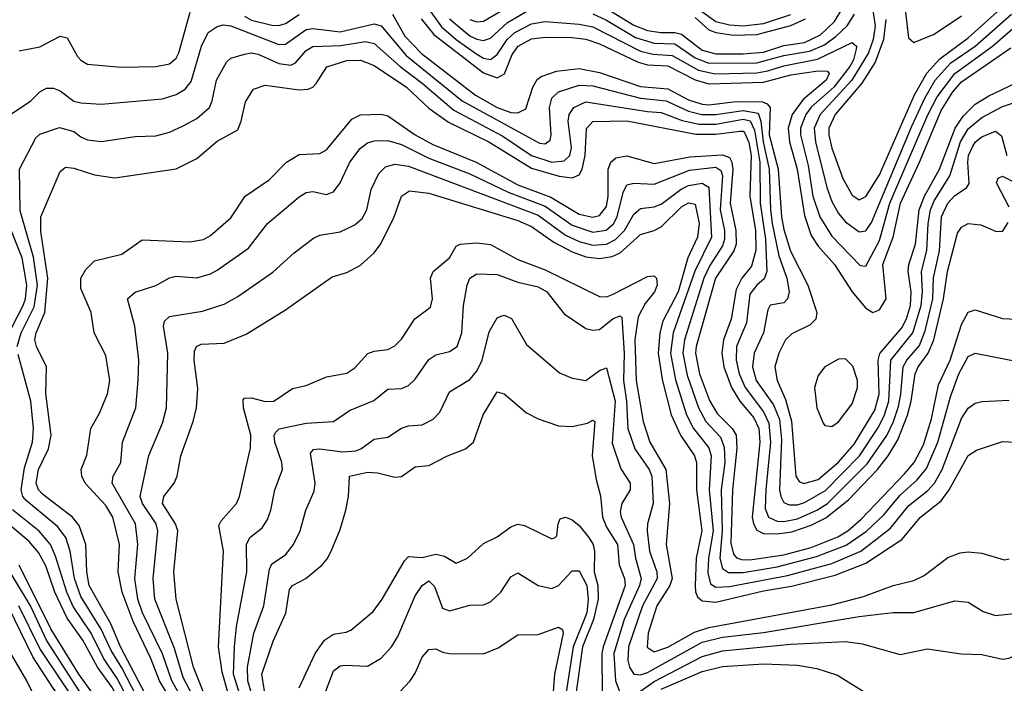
# Model space of a CAD drawing. Header units: inches. Extents: x 990535 to 1117859, y 769386 to 892122.
# Tile 272 of 656: x 1022511 to 1025395, y 877343 to 879288. Entities that reach past the tile are written whole.
import ezdxf

# ---------------------------------------------------------------- set-up
doc = ezdxf.new("R2010")
doc.units = ezdxf.units.IN
doc.header["$MEASUREMENT"] = 0
doc.layers.add('B0827', color=7, linetype='Continuous')

msp = doc.modelspace()

# ---------------------------------------------------------------- linework, layer by layer
at = {"layer": 'B0827', "color": 5}
for points, elevation in [([(1023830, 879287.8), (1023850, 879281.4), (1023870, 879283.2), (1024010, 879366.4)], 3680), ([(1024210, 879332.7), (1024310, 879271.7), (1024350, 879255.7), (1024389.6, 879249.6), (1024430, 879250.2), (1024450, 879244.9), (1024510, 879198.3), (1024550, 879187.9), (1024630, 879187.1), (1024690, 879192.8), (1024750, 879211.5), (1024810, 879220.6), (1024856.6, 879243.4), (1024898.2, 879281.8), (1024920.7, 879319.3)], 3680), ([(1022510, 879196), (1022570, 879208.2), (1022630, 879239.4), (1022650, 879234), (1022680.2, 879180.2), (1022690, 879168.6), (1022710, 879156.8), (1022808.5, 879148.5), (1022910, 879150.6), (1022950, 879158.3), (1022970, 879174.8), (1022977.6, 879190), (1023011.1, 879310)], 3580), ([(1023170, 879298.2), (1023190, 879286.2), (1023250, 879271.5), (1023270, 879270.9), (1023290, 879276.9), (1023330, 879302.8)], 3580), ([(1023603.4, 879303.4), (1023639.4, 879239.4), (1023688.5, 879188.5), (1023846.3, 879066.3), (1023910, 879029.9), (1023950, 879016), (1023970, 879014.2), (1023994, 879026), (1024014.6, 879090), (1024027.4, 879112.6), (1024038.6, 879121.4), (1024083.7, 879136.3), (1024150, 879144.6), (1024210, 879133.2), (1024330, 879092.2), (1024410, 879084.7), (1024470, 879053.1), (1024510, 879040.3), (1024530, 879038.5), (1024610, 879047.4), (1024686.7, 879046.7), (1024700.7, 879040.7), (1024709.8, 879029.8), (1024706.8, 878950), (1024733.4, 878850), (1024743, 878710), (1024750, 878672.9), (1024769.2, 878609.2), (1024820.3, 878510), (1024846.3, 878430), (1024843.4, 878410), (1024826.8, 878393.2), (1024772.6, 878367.4), (1024754.5, 878350), (1024734.7, 878310), (1024723.5, 878270), (1024730.1, 878230), (1024754.6, 878174.6), (1024771.7, 878111.7), (1024784.7, 877950), (1024794, 877934), (1024808.3, 877928.3), (1024850, 877940.4), (1024910, 877990.8), (1024955.9, 878044.1), (1025016.5, 878143.5), (1025029, 878190), (1025026.2, 878290), (1025030.9, 878309.1), (1025095.1, 878384.9), (1025108.7, 878411.3), (1025120.8, 878450), (1025122.9, 878490), (1025113.3, 878550), (1025115.7, 878570), (1025135.5, 878630), (1025146.1, 878730), (1025162, 878770), (1025205.6, 878850), (1025251.5, 878970), (1025275, 879005), (1025310, 879040.3), (1025350, 879064.5), (1025430, 879102.1)], 3580), ([(1023704.9, 879324.9), (1023747, 879267), (1023789.5, 879230), (1023850, 879186.8), (1023870, 879175), (1023890, 879171.3), (1023910, 879185.7), (1023939.1, 879230), (1023961.5, 879250), (1024010, 879275.6), (1024050, 879282.3), (1024150, 879274.8), (1024190, 879266.2), (1024330, 879195.2), (1024367, 879187), (1024422.4, 879182.4), (1024499.3, 879139.3), (1024548.5, 879128.5), (1024670, 879132.1), (1024702.7, 879137.3), (1024750, 879152.2), (1024848, 879172), (1024950, 879220.5), (1024962.4, 879210), (1024961.6, 879201.6), (1024953.3, 879170), (1024942.6, 879150), (1024896.5, 879090), (1024830, 879030.8), (1024814.1, 879010), (1024798.5, 878970), (1024798.1, 878950), (1024820.4, 878860.4), (1024834.7, 878770), (1024854.9, 878710), (1024890, 878653.5), (1024972.8, 878567.2), (1024990, 878565.5), (1025030, 878640.3), (1025060.3, 878750), (1025171.2, 879008.8), (1025198.6, 879061.4), (1025250.1, 879129.9), (1025360.9, 879210), (1025450, 879287.1)], 3640), ([(1023770, 879290.1), (1023830, 879240.7), (1023850, 879230.3), (1023870, 879226.6), (1023890, 879233.9), (1023940.3, 879279.7), (1024010, 879319.9)], 3660), ([(1024190, 879304.3), (1024230, 879285.8), (1024315.4, 879235.4), (1024370, 879219), (1024430, 879216.4), (1024490, 879175.5), (1024530, 879159.7), (1024670, 879161.1), (1024750, 879182.8), (1024825, 879195), (1024866.6, 879213.4), (1024902, 879238), (1024935.1, 879270), (1024956.4, 879303.6)], 3660), ([(1024499, 879319), (1024550, 879282.5), (1024590, 879272.4), (1024630, 879269.5), (1024690, 879276.7), (1024770, 879303.2)], 3740), ([(1025010, 879314.3), (1025017, 879270), (1025011, 879230), (1024997.8, 879190), (1024948.8, 879110), (1024856.4, 879010), (1024838.9, 878970), (1024842.2, 878930), (1024875.5, 878795.5), (1024890, 878755.1), (1024910, 878719.6), (1024930, 878695), (1024970, 878666.3), (1024990, 878669.2), (1025006.3, 878693.7), (1025124.3, 878975.7), (1025162.1, 879057.9), (1025193, 879110), (1025238.8, 879161.2), (1025310, 879210.2), (1025416.7, 879303.3)], 3660), ([(1025048.6, 879288.6), (1025041.8, 879230), (1025017.2, 879162.8), (1024978.1, 879101.9), (1024900.4, 879010), (1024881.8, 878970), (1024881.4, 878950), (1024890, 878911), (1024922, 878822), (1024950, 878773.4), (1024970, 878760.1), (1024990, 878769.6), (1025030, 878833.3), (1025132.4, 879067.7), (1025168.7, 879131.3), (1025206.8, 879173.2), (1025290, 879234.2), (1025393, 879327)], 3680), ([(1025106.3, 879310), (1025114.8, 879234.8), (1025130, 879220.9), (1025190, 879244.9), (1025270, 879298.8)], 3720), ([(1022487.7, 879012.2), (1022543.7, 879050), (1022570, 879076.5), (1022590, 879086.9), (1022610, 879086.9), (1022630, 879079.3), (1022670, 879049), (1022690, 879043.6), (1022750, 879040.1), (1022930, 879056.1), (1022970, 879068.6), (1022995.6, 879084.4), (1023013.5, 879106.5), (1023043.5, 879210), (1023063.6, 879250), (1023090, 879268.1), (1023107.3, 879272.7), (1023130, 879269.7), (1023270, 879214.6), (1023290, 879215.8), (1023350, 879258.4), (1023370, 879261.4), (1023450, 879252.4), (1023550, 879275.8), (1023569.8, 879269.8), (1023643.1, 879183.1), (1023807.3, 879050), (1024034.1, 878925.9), (1024050, 878923.7), (1024065.4, 878934.6), (1024068.1, 878950), (1024062.7, 879030), (1024070, 879057.7), (1024090, 879076.1), (1024150, 879095.6), (1024190, 879094.1), (1024330, 879057.8), (1024404.8, 879050), (1024470, 879019.5), (1024509.8, 879009.8), (1024550, 879010.2), (1024630, 879021.8), (1024674, 879014), (1024682.4, 878990), (1024689.5, 878930), (1024707.1, 878850), (1024710.6, 878730), (1024715.8, 878690), (1024735.4, 878595.4), (1024758.4, 878530), (1024765.5, 878490), (1024760.5, 878470), (1024750, 878458.4), (1024710, 878451), (1024702.5, 878437.5), (1024690.4, 878370), (1024662.5, 878310), (1024657.9, 878270), (1024668.9, 878230), (1024718.9, 878158.9), (1024736.4, 878116.4), (1024742.4, 878057.6), (1024736.8, 877910), (1024740.5, 877890), (1024750, 877872.7), (1024765.6, 877865.6), (1024790, 877866.2), (1024810, 877872.7), (1024871.9, 877908.1), (1024970.8, 878009.2), (1025026.7, 878093.3), (1025044.9, 878130), (1025057, 878170), (1025063.4, 878290), (1025127.1, 878370), (1025151.8, 878450), (1025155.8, 878490), (1025152.7, 878550), (1025168.7, 878611.3), (1025172.4, 878690), (1025178.8, 878730), (1025190, 878756.5), (1025235.5, 878830), (1025266.6, 878930), (1025290, 878967.5), (1025330, 879001), (1025390, 879033.5), (1025455, 879055)], 3560), ([(1023687.1, 879290), (1023724.1, 879244.1), (1023870, 879131.7), (1023910, 879116.8), (1023931.3, 879128.7), (1023954.1, 879185.9), (1023971.3, 879210), (1024010, 879231.8), (1024050, 879236), (1024130, 879235.8), (1024170, 879230.9), (1024210, 879216.6), (1024322.8, 879162.8), (1024350, 879155), (1024410, 879152.4), (1024490, 879111), (1024530, 879099.6), (1024690, 879104.8), (1024770, 879126.1), (1024850, 879137.8), (1024877.1, 879137.1), (1024882.4, 879130), (1024873.4, 879110), (1024806.3, 879053.7), (1024774.3, 879010), (1024762.5, 878970), (1024766.1, 878930), (1024788.7, 878850), (1024810, 878714.3), (1024830, 878655.5), (1024850, 878623.6), (1024898.2, 878570), (1024950, 878490.1), (1024990, 878441.9), (1025010, 878430.1), (1025030, 878437.3), (1025049.2, 878470), (1025039.7, 878570), (1025070.1, 878650), (1025091.2, 878750), (1025147.1, 878870), (1025210, 879021.9), (1025244.2, 879075.8), (1025270, 879105.2), (1025414.7, 879205.3)], 3620), ([(1024490, 879294), (1024530, 879258.2), (1024550.2, 879250.2), (1024602.6, 879242.6), (1024670, 879244.3), (1024770, 879270.5), (1024812.7, 879290)], 3720), ([(1022504.3, 878330), (1022515.8, 878370), (1022553.6, 878446.4), (1022563.3, 878510), (1022551.5, 878591.5), (1022512.5, 878727.5), (1022510.4, 878849.6), (1022558.4, 878941.6), (1022570, 878952), (1022628, 878972), (1022670, 878959.9), (1022690, 878944.2), (1022710, 878935.9), (1022750, 878930.7), (1022850, 878945.1), (1022910, 878946.9), (1022950, 878957.7), (1022990, 878976.1), (1023030, 878997.9), (1023066.9, 879030), (1023075.4, 879050), (1023088.1, 879110), (1023117.1, 879162.9), (1023130, 879174.6), (1023170, 879186.5), (1023190, 879190.1), (1023210, 879186.8), (1023270, 879158.8), (1023305.7, 879154.3), (1023319.3, 879160.7), (1023350, 879197), (1023370, 879209), (1023451.9, 879211.9), (1023523.8, 879223.8), (1023550, 879217.6), (1023625.6, 879150), (1023690, 879102), (1023782.6, 879022.6), (1023926, 878946), (1024010, 878890), (1024070, 878869.7), (1024106.4, 878873.6), (1024122.6, 878890), (1024128.1, 878911.9), (1024117.8, 878990), (1024120.7, 879010), (1024134.8, 879030), (1024170, 879047.2), (1024350, 879018.2), (1024390, 879015.7), (1024452.1, 878992.1), (1024501.3, 878981.3), (1024550, 878981), (1024630, 878996.4), (1024651.4, 878991.4), (1024664.1, 878964.1), (1024679.4, 878870), (1024679.8, 878750), (1024695.6, 878644.4), (1024699.5, 878550), (1024691.9, 878528.1), (1024670, 878509.6), (1024650, 878483.4), (1024640.4, 878399.6), (1024611.4, 878330), (1024609.6, 878290.4), (1024618.7, 878250), (1024636.2, 878210), (1024690, 878138.5), (1024705.4, 878105.4), (1024710.8, 878050), (1024696.6, 877910), (1024695.3, 877855.3), (1024704.8, 877830), (1024730, 877818.6), (1024750, 877817.4), (1024790, 877825.3), (1024846.7, 877850), (1024877.8, 877870), (1024994.1, 877985.9), (1025051, 878069), (1025070.8, 878110), (1025085.4, 878154.6), (1025092.6, 878190), (1025099, 878270), (1025110.2, 878290), (1025146.9, 878333.1), (1025164, 878376), (1025186.3, 878470), (1025188.4, 878531.6), (1025205.7, 878610), (1025211.5, 878710), (1025230, 878750.1), (1025250, 878772), (1025284.7, 878795.3), (1025292.3, 878807.7), (1025288.2, 878870), (1025290.5, 878890), (1025302.7, 878917.3), (1025311.1, 878930), (1025330, 878944.5), (1025370, 878961), (1025387.4, 878947.4), (1025403.1, 878890)], 3540), ([(1022922.1, 877230), (1022806.3, 877450), (1022777.8, 877517.8), (1022715.1, 877630), (1022707.9, 877670), (1022705.3, 877750), (1022685.7, 877805.7), (1022666.1, 877830), (1022577.8, 877897.8), (1022566.7, 877910), (1022560, 877930), (1022566.1, 877970), (1022595.4, 878030), (1022603.4, 878070), (1022587.7, 878192.3), (1022590.3, 878270), (1022560.6, 878330), (1022556, 878350), (1022559.9, 878370), (1022584.7, 878430), (1022593.8, 878530), (1022572.9, 878667.1), (1022573.2, 878710), (1022630, 878842.6), (1022645, 878855), (1022670, 878852.6), (1022730, 878833.4), (1022790, 878824.3), (1022970, 878850.1), (1023030, 878881.3), (1023090, 878931.2), (1023150, 878965), (1023160.4, 878990), (1023172.7, 879047.3), (1023196.1, 879083.9), (1023230, 879095.8), (1023330, 879082.4), (1023356, 879084), (1023370, 879089.6), (1023379.5, 879100.5), (1023410.9, 879149.1), (1023470, 879167.9), (1023510, 879169.4), (1023550, 879153.4), (1023644.5, 879090), (1023710, 879028.4), (1023766.9, 878986.9), (1023885.5, 878930), (1024010, 878852.9), (1024091.3, 878828.7), (1024130, 878824.4), (1024150, 878833.4), (1024158.5, 878850), (1024167.7, 878890), (1024171.6, 878968.4), (1024190.5, 878989.5), (1024290, 878991), (1024491.7, 878951.7), (1024550, 878952.1), (1024620.6, 878960.6), (1024630, 878960.8), (1024635.3, 878955.4), (1024647.4, 878927.4), (1024653.5, 878890), (1024649.9, 878770), (1024666.7, 878670), (1024667.8, 878612.2), (1024654.7, 878565.3), (1024626.8, 878530), (1024610, 878497.2), (1024595.2, 878410), (1024572.9, 878350), (1024567.8, 878310), (1024573.7, 878270), (1024596.3, 878210), (1024620.7, 878170), (1024661.4, 878121.4), (1024676.6, 878090), (1024679.4, 878050), (1024657.3, 877830), (1024660.6, 877810), (1024670, 877791.8), (1024690, 877782.4), (1024730, 877780.9), (1024773.1, 877786.9), (1024830, 877806.3), (1024872.3, 877827.7), (1024938.8, 877881.2), (1025023.5, 877970), (1025054.8, 878010), (1025083.3, 878056.7), (1025111.6, 878128.4), (1025122.3, 878170), (1025133.9, 878250), (1025143.1, 878270), (1025172.6, 878310), (1025189.3, 878350), (1025216.9, 878470), (1025229.4, 878550), (1025258.3, 878661.7), (1025270, 878680.1), (1025290, 878690.1), (1025326.9, 878686.9), (1025370, 878668), (1025390, 878666.7), (1025406.4, 878693.6)], 3520), ([(1022968.6, 877270), (1022921, 877350), (1022895.9, 877415.9), (1022844.1, 877524.1), (1022811.6, 877610), (1022799.6, 877670), (1022804.1, 877750), (1022784.3, 877830), (1022764, 877864), (1022702.9, 877930), (1022693, 877950), (1022691.3, 877970), (1022708.1, 878011.9), (1022719.9, 878090), (1022745.3, 878134.7), (1022768.4, 878191.6), (1022775.6, 878230), (1022764.1, 878304.1), (1022729.2, 878370), (1022720.5, 878430), (1022690, 878499.5), (1022689.9, 878530.1), (1022704.6, 878555.4), (1022730, 878581.1), (1022810, 878600.9), (1022870, 878642.1), (1023010, 878637.1), (1023050, 878643.8), (1023070, 878654.8), (1023130, 878707.2), (1023171.3, 878770), (1023241.7, 878818.3), (1023293, 878870), (1023330, 878892.3), (1023390, 878895.7), (1023410, 878906), (1023484.3, 878995.7), (1023510, 879009.2), (1023570, 879010.9), (1023590, 879005.5), (1023669.3, 878950), (1023721.8, 878921.8), (1023848.8, 878870), (1023970, 878803.8), (1024067.4, 878767.4), (1024150, 878717.6), (1024190, 878708.7), (1024210, 878713.6), (1024230, 878740.5), (1024234.7, 878770), (1024235.5, 878850), (1024242.6, 878870), (1024257.1, 878882.9), (1024290, 878888.3), (1024370, 878866.6), (1024474.3, 878885.7), (1024570, 878891.3), (1024590, 878883.8), (1024597.5, 878870), (1024600, 878850), (1024591.9, 878750), (1024609.4, 878670), (1024609.7, 878630), (1024603.2, 878610), (1024549.2, 878530), (1024493, 878330), (1024491, 878310), (1024502.2, 878250), (1024531.8, 878171.8), (1024554.1, 878134.1), (1024598.5, 878090), (1024610.2, 878070), (1024612.2, 878032.2), (1024599.1, 877910), (1024594, 877754), (1024602, 877722), (1024611, 877711), (1024625.6, 877705.6), (1024650, 877704.8), (1024750, 877719.5), (1024830, 877741), (1024907.8, 877772.2), (1024936.6, 877790), (1024976.3, 877823.7), (1025103.3, 877956.7), (1025130.9, 877990), (1025158.3, 878041.7), (1025181.8, 878118.2), (1025202.4, 878217.6), (1025236.3, 878290), (1025270, 878394.6), (1025290, 878430.8), (1025310, 878437), (1025390, 878411.9), (1025450, 878409.4)], 3480), ([(1022998.1, 877278.1), (1022956.6, 877350), (1022929.5, 877429.5), (1022870.6, 877550), (1022857, 877590), (1022848.5, 877650), (1022857.3, 877750), (1022850.6, 877810), (1022782.1, 877930), (1022784.9, 877950), (1022807.6, 877990), (1022812.7, 878050), (1022851.3, 878150), (1022858.4, 878230), (1022860.1, 878290), (1022848.4, 878390), (1022826.6, 878470), (1022850, 878489.3), (1022910, 878508.8), (1022950, 878531.6), (1022970, 878535.7), (1023030, 878531.1), (1023070, 878542.5), (1023090, 878553.7), (1023181.7, 878618.3), (1023236.8, 878690), (1023330, 878768.9), (1023350, 878781.1), (1023370, 878783.7), (1023410, 878775.7), (1023430, 878783), (1023450, 878809.2), (1023478.4, 878870), (1023508.5, 878910), (1023530, 878926.6), (1023550, 878932.9), (1023590, 878933.3), (1023630, 878921.5), (1023710, 878881.9), (1023830, 878836), (1023941.8, 878781.8), (1024050, 878741.6), (1024130, 878685.4), (1024190, 878665.1), (1024228.7, 878671.3), (1024250.7, 878689.3), (1024261.8, 878710), (1024278.5, 878781.5), (1024290, 878803.6), (1024310, 878808.5), (1024370, 878805.9), (1024473.1, 878846.9), (1024550, 878855.3), (1024565.3, 878845.3), (1024570.2, 878830), (1024563.4, 878730), (1024575.5, 878670), (1024575.6, 878644.4), (1024570, 878624.8), (1024532.8, 878567.2), (1024514.8, 878530), (1024459, 878350), (1024453.4, 878310), (1024466.2, 878246.2), (1024499.2, 878150), (1024521.3, 878110), (1024564.1, 878064.1), (1024575.2, 878035.2), (1024576.4, 877990), (1024566.1, 877910), (1024569.2, 877790), (1024561.8, 877710), (1024570, 877679.9), (1024587.6, 877667.6), (1024630, 877667.5), (1024730, 877684.4), (1024845.7, 877714.3), (1024932.4, 877747.6), (1024991.3, 877788.7), (1025042.8, 877837.2), (1025090, 877894.7), (1025140.4, 877939.6), (1025167.4, 877972.6), (1025200.9, 878050), (1025237.6, 878182.4), (1025261.8, 878250), (1025290, 878300.5), (1025310, 878310.1), (1025450, 878283.6)], 3460), ([(1023027, 877290), (1022990, 877359.7), (1022965, 877445), (1022907.6, 877590), (1022902.3, 877650), (1022915.8, 877790), (1022911.4, 877810), (1022871, 877870), (1022864.3, 877890), (1022889.6, 878010.4), (1022930, 878105.3), (1022941.7, 878150), (1022945.3, 878310), (1022932.2, 878390), (1022935.6, 878404.4), (1022950, 878418.1), (1023046.8, 878433.2), (1023110, 878453.8), (1023150, 878476.3), (1023252.5, 878547.5), (1023315.6, 878604.4), (1023372.3, 878647.7), (1023390, 878656.1), (1023450, 878665.9), (1023493.4, 878686.5), (1023514.6, 878705.4), (1023528.3, 878730), (1023540.4, 878790), (1023563.1, 878836.9), (1023583.1, 878856.9), (1023610, 878863.9), (1023650, 878858.2), (1024030, 878715.2), (1024110, 878656.6), (1024150, 878637.5), (1024190, 878626.9), (1024230, 878629.4), (1024256.9, 878643.1), (1024282.4, 878670), (1024310, 878718), (1024330, 878734.4), (1024370, 878738.8), (1024390, 878746.6), (1024448.7, 878791.3), (1024470, 878801.5), (1024510, 878808.6), (1024530, 878796.6), (1024537.6, 878650), (1024488.8, 878551.2), (1024425.2, 878370), (1024417.2, 878310), (1024432.6, 878232.6), (1024464.2, 878130), (1024485.4, 878090), (1024530, 878032.8), (1024536.6, 878010), (1024531.3, 877910), (1024542.4, 877790), (1024528.5, 877710), (1024527.1, 877667.1), (1024535, 877635), (1024550, 877624.9), (1024590, 877626.5), (1024760.6, 877659.4), (1024890, 877694.2), (1024975.1, 877730), (1025062.1, 877797.9), (1025115.5, 877864.5), (1025171.5, 877908.5), (1025190.5, 877929.5), (1025213.7, 877970), (1025270, 878119), (1025290, 878149.5), (1025310, 878163.5), (1025330, 878168.8), (1025410, 878172.4)], 3440), ([(1025410, 878738.4), (1025372.7, 878810), (1025377.1, 878822.9), (1025390, 878829.5), (1025466.3, 878790)], 3520), ([(1023060.5, 877290), (1023020, 877390), (1022969.6, 877590), (1022963, 877670), (1022974.5, 877790), (1022967.4, 877810), (1022929.9, 877870), (1022933.8, 877890), (1022963.9, 877930), (1022972.7, 877950), (1022983.4, 878010), (1023019.5, 878110), (1023029.5, 878150), (1023032.9, 878207.1), (1023022.1, 878290), (1023023.7, 878316.3), (1023029.6, 878330.4), (1023042.8, 878337.2), (1023110, 878339.3), (1023174.3, 878365.7), (1023290, 878437.6), (1023426.1, 878533.9), (1023470, 878546.5), (1023510, 878568.3), (1023550, 878604.5), (1023568.9, 878631.1), (1023608, 878710), (1023629.9, 878770), (1023653.5, 878786.5), (1023710, 878779.5), (1023970, 878699.1), (1024010, 878681.9), (1024075.6, 878635.6), (1024130, 878607.2), (1024170, 878592.6), (1024210, 878587.4), (1024246.6, 878593.4), (1024270, 878604.6), (1024330, 878658.3), (1024370, 878670.1), (1024390, 878680.8), (1024450, 878739.3), (1024470, 878750.6), (1024490, 878747.4), (1024501.2, 878690), (1024496.4, 878650), (1024468.7, 878590), (1024439.6, 878490), (1024395.6, 878404.4), (1024385.9, 878370), (1024381.5, 878310), (1024393.3, 878233.3), (1024419.4, 878130), (1024446.7, 878070), (1024488.1, 878010), (1024493.7, 877990), (1024493.7, 877910), (1024509.8, 877790.2), (1024493.2, 877710), (1024489.7, 877629.7), (1024490.7, 877610.7), (1024496.8, 877596.8), (1024510, 877584.6), (1024550, 877580.8), (1024690, 877613.7), (1024772.2, 877627.8), (1024899.7, 877660.3), (1024990, 877695.4), (1025095.5, 877764.5), (1025149.6, 877830), (1025210, 877877.5), (1025233.9, 877910), (1025290, 878010.9), (1025314.1, 878025.9), (1025390, 878051.3), (1025426.8, 878050)], 3420), ([(1022470.1, 878350), (1022521.7, 878450), (1022528.6, 878470), (1022532.7, 878510), (1022519, 878590), (1022470.8, 878710)], 3560), ([(1023122.5, 877310), (1023104.3, 877375.7), (1023093.2, 877450), (1023108.7, 877730), (1023094.9, 877805.1), (1023101.2, 877818.8), (1023145.9, 877870), (1023154.8, 877890), (1023187.1, 878032.9), (1023188.1, 878070), (1023166.7, 878150), (1023166.2, 878173.8), (1023170, 878178.9), (1023190, 878179.1), (1023230, 878169), (1023255.8, 878170), (1023310, 878206.7), (1023350, 878215.4), (1023410, 878241), (1023470, 878252), (1023492.6, 878267.4), (1023530.9, 878309.1), (1023550, 878316.2), (1023590, 878321.4), (1023610, 878331.7), (1023630, 878351.1), (1023668.8, 878411.2), (1023714.7, 878445.3), (1023720.2, 878470), (1023714.6, 878530), (1023722.3, 878550), (1023770, 878589.4), (1023790, 878623.5), (1023801.3, 878630), (1023850, 878633.3), (1023890, 878629), (1023970, 878585.4), (1024050, 878554.9), (1024210, 878476.4), (1024230, 878475.5), (1024250, 878483.4), (1024350, 878535.2), (1024370, 878537.1), (1024376.3, 878530), (1024378.9, 878510), (1024371.1, 878490), (1024343.6, 878456.4), (1024323.2, 878416.8), (1024312.9, 878350), (1024316.8, 878230), (1024337.1, 878110), (1024356.6, 878050), (1024403.6, 877970), (1024414.8, 877870), (1024405.2, 877750), (1024422.5, 877650), (1024415.5, 877630), (1024378, 877570), (1024351.7, 877490), (1024348.8, 877448.8), (1024370, 877435.1), (1024410, 877448.7), (1024487.5, 877492.5), (1024530, 877506.7), (1024890, 877573), (1024983, 877597), (1025070, 877630.1), (1025130, 877644), (1025160.7, 877659.3), (1025230, 877712), (1025265.8, 877725.8), (1025290, 877728.4), (1025330, 877724.1), (1025395.2, 877704.8), (1025410, 877707.4)], 3380), ([(1023155.9, 877310), (1023137.5, 877370), (1023140.2, 877450), (1023146.6, 877510), (1023177.1, 877670), (1023175.4, 877750), (1023185.2, 877770), (1023221.2, 877798.8), (1023236.8, 877823.2), (1023246.9, 877850), (1023258.9, 877910), (1023280.9, 877970), (1023279.5, 877990), (1023258.8, 878050), (1023257.1, 878070), (1023261.1, 878078.9), (1023271.6, 878088.4), (1023350, 878105.4), (1023430, 878110.2), (1023477.4, 878142.6), (1023548.7, 878171.3), (1023590, 878205), (1023630, 878206.5), (1023650, 878215.8), (1023670, 878234.5), (1023710, 878292.1), (1023730, 878305.4), (1023770, 878315.7), (1023792.8, 878330), (1023806.4, 878370), (1023810.9, 878450), (1023821.8, 878510), (1023830, 878530.1), (1023850, 878542.7), (1023910, 878540.9), (1023970, 878518.2), (1024030, 878504.6), (1024055.1, 878490), (1024105.8, 878425.8), (1024170, 878382.9), (1024190, 878377.9), (1024210, 878380.1), (1024250, 878412), (1024270, 878419.8), (1024274.6, 878414.6), (1024282.1, 878310), (1024280, 878230), (1024289.2, 878170), (1024293.1, 878090), (1024313.2, 878030), (1024355.4, 877970), (1024363.1, 877950), (1024367, 877870), (1024350.4, 877810), (1024349.3, 877790), (1024355.9, 877730), (1024377.5, 877670), (1024378.4, 877650), (1024335.6, 877570), (1024294.6, 877450), (1024292.4, 877410), (1024297.7, 877390), (1024310, 877369.7), (1024330, 877367.7), (1024350, 877374.8), (1024510, 877463.3), (1024570, 877478.5), (1024690, 877492), (1024970, 877538.8), (1025070, 877550.6), (1025130, 877550.6), (1025250, 877584.4), (1025290, 877581.2), (1025333.6, 877553.6), (1025370, 877542), (1025470, 877552.8)], 3360), ([(1023191.1, 877310), (1023179.9, 877350), (1023178.7, 877390), (1023197, 877490), (1023226.7, 877570), (1023242.7, 877677.3), (1023250, 877693.4), (1023290, 877719.8), (1023313.5, 877750), (1023332.5, 877790), (1023349.9, 877850), (1023373.4, 877906.5), (1023376.4, 877930), (1023363, 878017), (1023371.7, 878028.3), (1023389.6, 878030.4), (1023458.3, 878021.7), (1023495.7, 878024.3), (1023510.6, 878030), (1023550, 878058.7), (1023590, 878064.2), (1023630, 878090.9), (1023650, 878097.4), (1023690, 878100.5), (1023722.6, 878117.4), (1023742.1, 878137.9), (1023770, 878197.1), (1023830, 878233.3), (1023850, 878257.3), (1023865.6, 878290), (1023886.7, 878373.3), (1023910, 878413.8), (1023921.2, 878418.8), (1023930, 878421.5), (1023952.1, 878412.1), (1023995.4, 878335.4), (1024092.8, 878252.8), (1024130, 878237.5), (1024170, 878230.8), (1024210, 878260.1), (1024230, 878267), (1024255.6, 878170), (1024246.8, 878046.8), (1024271.7, 877971.7), (1024299, 877930), (1024299.8, 877910), (1024275.2, 877870), (1024270, 877846), (1024272.8, 877830), (1024309.3, 877750), (1024314.8, 877710), (1024331.5, 877650), (1024326.7, 877630), (1024281.8, 877530), (1024251.4, 877430), (1024256.5, 877350), (1024270, 877314.5)], 3340), ([(1022898.4, 877218.4), (1022810, 877388.8), (1022778.9, 877438.9), (1022750, 877501.9), (1022690, 877597.9), (1022672, 877650), (1022659.1, 877730), (1022646.8, 877770), (1022622.5, 877802.5), (1022530, 877878.4), (1022520.5, 877890), (1022515.7, 877910), (1022525.7, 877974.3), (1022549.2, 878050), (1022552, 878090), (1022543.5, 878170), (1022506.4, 878306.4)], 3540), ([(1023233.6, 877290), (1023220.8, 877370), (1023253.5, 877466.5), (1023291, 877549), (1023301.8, 877618.2), (1023309.9, 877630.1), (1023349, 877650), (1023397.1, 877690), (1023412.4, 877707.6), (1023423.4, 877730), (1023450, 877793.7), (1023466.2, 877850), (1023474, 877890), (1023477.6, 877950), (1023530, 877962), (1023559.8, 877959.8), (1023610, 877946.7), (1023630, 877948.6), (1023670, 877977), (1023710, 877981.4), (1023764, 878010), (1023816.9, 878030), (1023840.3, 878050), (1023868.4, 878130), (1023910, 878196.9), (1023930, 878190.9), (1023995.4, 878135.4), (1024030, 878118.2), (1024090, 878097.1), (1024130, 878095.7), (1024174.6, 878105.4), (1024190, 878114), (1024195.8, 878110), (1024188.5, 878010), (1024200, 877940), (1024212.9, 877892.9), (1024218.2, 877830), (1024230, 877800.5), (1024262, 877750), (1024267.7, 877690), (1024282.4, 877650), (1024284.8, 877630), (1024219.9, 877450), (1024216.3, 877430), (1024217.6, 877310)], 3320), ([(1022501.2, 876898.8), (1022531.9, 876930), (1022590, 876956.6), (1022630, 876964), (1022729.3, 876970.7), (1022768.6, 876990), (1022784.3, 877015.7), (1022799.2, 877070), (1022842.3, 877150), (1022850.4, 877190), (1022845.3, 877210), (1022817.1, 877257.1), (1022783.2, 877330), (1022739, 877390), (1022696, 877470), (1022650, 877533.9), (1022614.7, 877610), (1022587.8, 877687.8), (1022566.8, 877726.8), (1022538.6, 877758.6), (1022450, 877832.8)], 3580), ([(1022510, 876818.3), (1022521.8, 876870), (1022530.6, 876889.4), (1022564.1, 876915.9), (1022592.4, 876927.6), (1022630, 876935.9), (1022750, 876936.8), (1022786.3, 876953.7), (1022803.4, 876970), (1022812.7, 876987.3), (1022831.3, 877070), (1022871.2, 877148.8), (1022877.4, 877190), (1022874.4, 877210), (1022797.1, 877357.1), (1022756.9, 877416.9), (1022720.2, 877490), (1022668.1, 877568.1), (1022649.3, 877610), (1022616, 877716), (1022601.1, 877750), (1022568.7, 877788.7), (1022490, 877851)], 3560), ([(1023330.3, 877330), (1023376.6, 877430), (1023404.2, 877470), (1023430, 877486.8), (1023467.5, 877492.5), (1023480.8, 877499.2), (1023546.9, 877553.1), (1023573.1, 877590), (1023638.1, 877701.9), (1023650, 877714.8), (1023690, 877711.9), (1023730, 877721.8), (1023755.3, 877715.3), (1023790, 877695), (1023822.8, 877710), (1023870, 877753.2), (1023910, 877772.1), (1023950, 877802), (1023970, 877809.2), (1023990, 877805.2), (1024070, 877766.9), (1024079.3, 877770), (1024084.9, 877775.1), (1024088.3, 877810), (1024094.8, 877825.2), (1024109.9, 877830.1), (1024130, 877821.7), (1024150, 877805.6), (1024178.7, 877770), (1024191, 877750), (1024195.4, 877730), (1024193.7, 877670), (1024205.1, 877630), (1024206.2, 877590), (1024192.2, 877530), (1024159.7, 877450), (1024137.8, 877290)], 3280), ([(1022501.7, 876978.3), (1022570, 877008.7), (1022610, 877020.5), (1022671, 877029), (1022712.3, 877047.7), (1022739.9, 877080.1), (1022777.7, 877170), (1022775.7, 877204.3), (1022761.2, 877250), (1022742.1, 877290), (1022685, 877370), (1022602.8, 877502.8), (1022509.7, 877689.7)], 3620), ([(1022414.9, 876970), (1022570, 877039.2), (1022650, 877058.5), (1022690, 877077.1), (1022719, 877110), (1022743.3, 877170), (1022743.5, 877210), (1022731.7, 877250), (1022589.6, 877469.6), (1022542.5, 877570), (1022485.8, 877665.8)], 3640), ([(1023381.7, 877250), (1023430, 877379.8), (1023450, 877394.3), (1023463.6, 877396.4), (1023530, 877393.3), (1023570, 877417), (1023600.2, 877450), (1023619.4, 877480.6), (1023670, 877599.8), (1023690, 877629.5), (1023710, 877643.7), (1023726.5, 877626.5), (1023750, 877563.7), (1023770, 877555), (1023830, 877572.4), (1023870, 877572.6), (1023890, 877582), (1023920.7, 877610), (1023950, 877655.5), (1023970, 877666.9), (1024029.5, 877629.5), (1024070, 877620.9), (1024090, 877629.4), (1024130, 877672.4), (1024150, 877672.9), (1024172.5, 877630), (1024176.7, 877590), (1024172.7, 877550), (1024132.3, 877450), (1024110.8, 877310)], 3260), ([(1022490, 877065.7), (1022647, 877133), (1022663.1, 877150), (1022673, 877170), (1022679.5, 877210), (1022676, 877230), (1022654.2, 877270), (1022609.1, 877329.1), (1022550, 877420.9), (1022461.5, 877601.5)], 3680), ([(1022490, 877034.5), (1022570, 877070.5), (1022646.9, 877093.1), (1022672.5, 877107.5), (1022692.8, 877130), (1022709.7, 877170.3), (1022713.6, 877210), (1022701.3, 877250), (1022570, 877444.9), (1022508.7, 877570)], 3660), ([(1023610, 877303), (1023654.7, 877350), (1023670, 877372.4), (1023690, 877419.4), (1023710, 877442), (1023730, 877444.6), (1023750, 877433.9), (1023770, 877430.9), (1023870, 877429.4), (1023913, 877447), (1023970, 877484.7), (1024030, 877486.3), (1024090, 877507.6), (1024100.9, 877500.9), (1024103, 877490), (1024077.4, 877370), (1024071.5, 877291.5)], 3240), ([(1024310, 877306.7), (1024370, 877348), (1024510, 877421.4), (1024570, 877438.5), (1024770, 877458.2), (1024930, 877465.9), (1024979, 877459), (1025090, 877427.2), (1025170, 877444.1), (1025269.4, 877429.4), (1025330, 877427.5), (1025390, 877414.2), (1025410, 877416.8), (1025470, 877445.1), (1025510, 877473.8), (1025530, 877474.5), (1025534.9, 877450), (1025529, 877370), (1025544.7, 877324.7)], 3340), ([(1022470, 877119.8), (1022568.5, 877171.5), (1022588.8, 877191.2), (1022594.5, 877210), (1022592, 877230), (1022532.1, 877350), (1022487.4, 877427.4)], 3720), ([(1024390, 877325.8), (1024510, 877377.8), (1024570, 877392.6), (1024690, 877400.4), (1024790, 877396.1), (1024846.2, 877386.2), (1024906.7, 877366.7), (1024990, 877315)], 3320)]:
    msp.add_lwpolyline(points, dxfattribs=dict(at, elevation=elevation))
at = {"layer": 'B0827', "color": 5, "elevation": 3620}
msp.add_lwpolyline([(1024930, 878294), (1024910, 878292.7), (1024869.4, 878270.6), (1024850, 878244.7), (1024839.7, 878210), (1024845.8, 878150), (1024864.9, 878104.9), (1024870, 878098.3), (1024890, 878095.5), (1024910, 878109), (1024950, 878161.9), (1024965.5, 878210), (1024965, 878230), (1024952.1, 878272.1)], close=True, dxfattribs=at)

doc.saveas('drawing.dxf')
